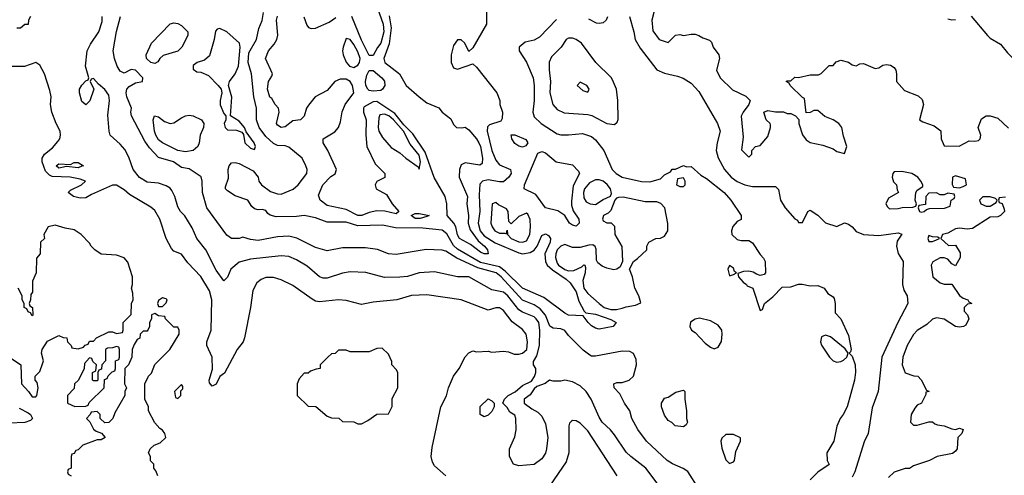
# Model space of a CAD drawing. Header units: inches. Extents: x 2348341 to 2479810, y 460419 to 613669.
# Tile 257 of 656: x 2394305 to 2399444, y 530612 to 532993. Entities that reach past the tile are written whole.
import ezdxf

# ---------------------------------------------------------------- set-up
doc = ezdxf.new("R2010")
doc.units = ezdxf.units.IN
doc.header["$MEASUREMENT"] = 0
doc.layers.add('C3593', color=7, linetype='Continuous')

msp = doc.modelspace()

# ---------------------------------------------------------------- linework, layer by layer
at = {"layer": 'C3593', "color": 2}
for points, elevation in [([(2396742, 533050), (2396742, 532970), (2396670, 532846), (2396650, 532826), (2396628, 532870), (2396610, 532888), (2396590, 532888), (2396570, 532858), (2396563.4, 532836.6), (2396557.3, 532810), (2396557.3, 532770), (2396570, 532741), (2396590, 532734.8), (2396670, 532762), (2396690, 532744.7), (2396796, 532610), (2396811.1, 532571.1), (2396811.3, 532550), (2396824.7, 532510), (2396823.6, 532476.4), (2396816.9, 532463.1), (2396756.9, 532443.1), (2396747.3, 532432.7), (2396744.9, 532410), (2396768.8, 532310), (2396790, 532258.8), (2396810, 532234), (2396866, 532210), (2396870.7, 532190), (2396858.8, 532170), (2396830, 532146.6), (2396810, 532145.1), (2396750, 532157), (2396721, 532150), (2396706.2, 532133.8), (2396702.6, 532077.4), (2396706, 531990), (2396698.3, 531930), (2396707.9, 531890), (2396730, 531863.6), (2396786.5, 531826.5), (2396910, 531774.7), (2396930, 531770.3), (2396970, 531776.5), (2396990.9, 531789.1), (2397006.6, 531810), (2397030, 531864.9), (2397050, 531874), (2397065.1, 531865.1), (2397075.8, 531850), (2397073.4, 531830), (2397045.3, 531770), (2397049, 531730), (2397058.5, 531710), (2397085.2, 531685.2), (2397157.3, 531637.3), (2397178.1, 531618.1), (2397210, 531570.5), (2397223.1, 531523.1), (2397250.6, 531470.6), (2397260.7, 531460.7), (2397310, 531453.7), (2397390, 531426.8), (2397418, 531410), (2397402, 531390), (2397330, 531376.2), (2397310, 531381.6), (2397290, 531394), (2397272, 531410), (2397245.6, 531445.6), (2397170.3, 531449.7), (2397150, 531458.7), (2397040.8, 531540.8), (2396930, 531589.7), (2396839.2, 531679.2), (2396810, 531701.8), (2396710, 531724.2), (2396590, 531794.2), (2396570, 531812.8), (2396534.7, 531874.7), (2396510, 531892.4), (2396410, 531903.5), (2396265.8, 531905.8), (2396199.1, 531919.1), (2396070, 531915.8), (2396010, 531935.6), (2395910, 531935.6), (2395850, 531957), (2395790.7, 531969.3), (2395750, 531964.5), (2395643.3, 531963.3), (2395612.1, 531972.1), (2395600.2, 531980.2), (2395590, 531995.3), (2395570, 532002), (2395550, 531999), (2395530, 532004), (2395516.5, 532016.5), (2395495.3, 532050), (2395430, 532072.7), (2395390, 532099), (2395379, 532110), (2395380.2, 532119.8), (2395395.5, 532164.5), (2395393.2, 532210), (2395399, 532230), (2395410, 532244.7), (2395430, 532246), (2395450, 532241), (2395523.4, 532203.4), (2395550, 532171), (2395554, 532150), (2395566.8, 532130), (2395615.1, 532095.1), (2395650, 532083.8), (2395670, 532081.6), (2395732.3, 532107.8), (2395758, 532130), (2395804, 532190), (2395805.2, 532210), (2395799.3, 532230), (2395779.3, 532270), (2395710, 532327), (2395690, 532334), (2395650, 532336.2), (2395630, 532345.6), (2395590, 532382.9), (2395555.8, 532430), (2395542, 532470), (2395540.5, 532530), (2395527.3, 532590), (2395514.5, 532710), (2395498, 532770), (2395500.7, 532819.3), (2395540.7, 532890), (2395553.8, 532946.2), (2395571.3, 532988.7), (2395576.9, 533030)], 66), ([(2396162.8, 533082.8), (2396202.3, 532970), (2396205.2, 532930), (2396190.3, 532870), (2396172.6, 532847.4), (2396150, 532805.2), (2396130, 532805.2), (2396090, 532886), (2396039.6, 533010)], 58), ([(2397626, 533070), (2397604, 532990), (2397610, 532934), (2397642, 532890), (2397690, 532874), (2397728.4, 532911.6), (2397750, 532916), (2397770, 532911.3), (2397810, 532918), (2397830, 532918), (2397850, 532911.3), (2397870, 532898), (2397905.4, 532885.4), (2397915.3, 532875.3), (2397924.7, 532850), (2397954, 532810), (2397957.3, 532790), (2397942.8, 532730), (2397960.7, 532690), (2398026.2, 532626.2), (2398094.2, 532594.2), (2398118, 532570), (2398111.3, 532550), (2398081, 532510), (2398070.9, 532489.1), (2398081, 532379), (2398072.7, 532312.7), (2398110, 532274), (2398126, 532290), (2398126, 532310), (2398146, 532330), (2398170, 532336), (2398210, 532382), (2398224, 532430), (2398223.1, 532443.1), (2398222, 532450), (2398202, 532470), (2398189.2, 532510), (2398210, 532518), (2398250, 532511), (2398290.9, 532510.9), (2398310, 532502), (2398330, 532502), (2398354, 532490), (2398372, 532472), (2398372, 532450), (2398390.9, 532390.9), (2398410, 532366), (2398430.9, 532350.9), (2398496.8, 532336.8), (2398550, 532318), (2398570, 532304.7), (2398610, 532294), (2398622, 532330), (2398604.7, 532384.7), (2398596, 532430), (2398581.2, 532450), (2398550, 532469.3), (2398506.6, 532486.6), (2398470, 532518), (2398450, 532518), (2398430, 532508), (2398410, 532506), (2398402, 532582), (2398390, 532586), (2398326, 532650), (2398322, 532662), (2398306, 532670), (2398310, 532674), (2398330, 532674), (2398350, 532692), (2398370, 532691.3), (2398430, 532704.7), (2398474.6, 532705.4), (2398488.4, 532711.6), (2398530, 532754), (2398550, 532754), (2398567.3, 532772.7), (2398590, 532782), (2398630, 532771.3), (2398650, 532758), (2398670, 532752), (2398690, 532762), (2398710, 532764.7), (2398770, 532738.8), (2398790, 532741), (2398810, 532754.8), (2398830, 532759.1), (2398850, 532755.5), (2398870, 532742.8), (2398878, 532730), (2398882, 532710), (2398881, 532670), (2398923.5, 532623.5), (2398995.3, 532595.3), (2399015.3, 532575.3), (2399022.8, 532550), (2399001, 532470), (2399018.5, 532458.5), (2399078.8, 532438.8), (2399112.7, 532412.7), (2399114, 532370), (2399130, 532334), (2399208.4, 532331.6), (2399260.4, 532359.6), (2399290, 532358), (2399310, 532362), (2399318, 532370), (2399322, 532390), (2399308, 532430), (2399324.7, 532475.3), (2399349, 532491), (2399370.7, 532490.7), (2399410, 532478.8), (2399466.4, 532426.4)], 78), ([(2394362, 533010), (2394352, 532990), (2394350, 532968), (2394332.7, 532967.3), (2394310, 532948), (2394290, 532948)], 74), ([(2397664, 530530), (2397573.2, 530650), (2397494, 530710), (2397470, 530734), (2397410, 530824), (2397389.5, 530849.5), (2397346, 530890), (2397330, 530915.3), (2397287.3, 531010), (2397262, 531050), (2397230, 531079.5), (2397190, 531101.2), (2397150, 531108.7), (2397130, 531104), (2397090, 531104), (2397070, 531109), (2397047.5, 531092.5), (2397003.8, 531076.2), (2396990, 531064), (2396970, 531033.2), (2396938, 531010), (2396938, 530990), (2396978.8, 530958.8), (2397010, 530942), (2397030, 530922), (2397050, 530882), (2397061, 530810), (2397054.8, 530750), (2397050, 530728), (2397030, 530698), (2396990, 530668.7), (2396910, 530661.2), (2396882, 530670), (2396862, 530710), (2396862, 530750), (2396890, 530814), (2396896, 530850), (2396895.3, 530910), (2396890, 530926), (2396863.1, 530943.1), (2396850, 530966), (2396826, 530990), (2396835.3, 531010), (2396854, 531030), (2396891.7, 531048.3), (2396930, 531081.6), (2396976.2, 531103.8), (2396992, 531128), (2396999, 531150), (2396999, 531170), (2396987, 531190), (2396987.5, 531207.5), (2397003.8, 531236.2), (2397018.3, 531290), (2397020.4, 531370), (2397015.1, 531410), (2397001.6, 531430), (2396990, 531440.5), (2396930, 531464.2), (2396910, 531477.6), (2396852.8, 531550), (2396830, 531569.6), (2396770, 531580.9), (2396650, 531649.3), (2396589.5, 531649.5), (2396470, 531675.1), (2396390, 531669.5), (2396330, 531652), (2396290, 531647), (2396210, 531646.6), (2396112.5, 531672.5), (2396030, 531676), (2395990, 531669.3), (2395910, 531642.7), (2395890, 531642.7), (2395870, 531649.2), (2395805.4, 531705.4), (2395750, 531738), (2395710, 531755.1), (2395670, 531759.5), (2395510, 531742), (2395450, 531726), (2395407.3, 531690), (2395390, 531648), (2395370, 531628), (2395330, 531684), (2395276, 531790), (2395229.6, 531849.6), (2395205.4, 531905.4), (2395167.3, 531967.3), (2395145.2, 531990), (2395130, 532015.3), (2395114.5, 532070), (2395100.1, 532100.1), (2395090, 532112.3), (2395070, 532124.5), (2395030, 532138), (2394970, 532143.7), (2394930, 532169.3), (2394898, 532210), (2394874.5, 532274.5), (2394854.3, 532314.3), (2394830, 532342.7), (2394778, 532390), (2394771.8, 532410), (2394765.4, 532494.6), (2394774, 532570), (2394770, 532598), (2394750, 532628.7), (2394716.4, 532656.4), (2394690, 532686), (2394678, 532682), (2394674, 532670), (2394692, 532630), (2394670.7, 532569.3), (2394650, 532548.7), (2394630, 532566), (2394618, 532610), (2394618, 532630), (2394628.9, 532651.1), (2394650, 532674), (2394662, 532678), (2394666, 532690), (2394649, 532750), (2394657.2, 532830), (2394674.2, 532865.8), (2394718, 532930), (2394735.9, 532984.1), (2394735.1, 533010)], 74), ([(2397850, 530542), (2397791.7, 530631.7), (2397767.3, 530647.3), (2397711.7, 530671.7), (2397685.2, 530690), (2397576, 530790), (2397531.4, 530851.4), (2397499.3, 530910), (2397489.2, 530950), (2397462, 530990), (2397438, 531038), (2397408, 531070), (2397406, 531090), (2397422, 531098), (2397450, 531098), (2397486, 531110), (2397508.9, 531131.1), (2397524, 531190), (2397522, 531218), (2397509.2, 531249.2), (2397490, 531259), (2397450, 531261.2), (2397310, 531235.3), (2397290, 531235.3), (2397280.2, 531240.2), (2397245.6, 531265.6), (2397170, 531342), (2397150, 531368.7), (2397130, 531377.2), (2397090, 531381.2), (2397072, 531392), (2397048.9, 531448.9), (2397021.8, 531481.8), (2396990, 531503.5), (2396930, 531528.2), (2396817.4, 531650), (2396791.6, 531670), (2396696.4, 531696.4), (2396587.4, 531747.4), (2396530, 531782.7), (2396510, 531789.2), (2396427.5, 531792.5), (2396270, 531766), (2396230, 531769.2), (2396172.1, 531792.1), (2396110, 531800.9), (2395990, 531800.9), (2395910, 531785.2), (2395850, 531802.7), (2395751.7, 531851.7), (2395710, 531862), (2395650, 531858.4), (2395550, 531839.5), (2395510, 531843.7), (2395470, 531856), (2395450, 531849.4), (2395410, 531849.3), (2395386.6, 531866.6), (2395281.2, 532010), (2395259.5, 532090), (2395257.2, 532150), (2395252, 532172), (2395190, 532214), (2395150, 532221.2), (2395108, 532250), (2395030, 532272.7), (2394983.3, 532323.3), (2394959.1, 532359.1), (2394889.2, 532490), (2394886, 532510), (2394889.2, 532530), (2394863.7, 532590), (2394860.9, 532610), (2394865.2, 532630), (2394876, 532644), (2394910, 532662.8), (2394946, 532670), (2394948.7, 532690), (2394910, 532729.2), (2394887.7, 532732.3), (2394850, 532714), (2394830, 532724), (2394813.2, 532750), (2394799.3, 532790), (2394793.2, 532830), (2394810, 532932), (2394832.3, 533010)], 70), ([(2396233.4, 533013.4), (2396244.5, 532950), (2396233, 532867), (2396205.7, 532790), (2396210.4, 532770), (2396288.2, 532710), (2396323, 532650), (2396390, 532590.4), (2396430, 532559.3), (2396492.7, 532532.7), (2396511, 532510), (2396554.9, 532474.9), (2396570, 532444.7), (2396584.7, 532430), (2396612.9, 532427.1), (2396630, 532431.3), (2396650, 532418), (2396690, 532370.5), (2396701.1, 532350), (2396710.2, 532330), (2396721.3, 532270), (2396718.3, 532241.7), (2396707.5, 532232.5), (2396630, 532245.1), (2396610, 532234.5), (2396601.1, 532210), (2396598.4, 532170), (2396642.4, 532070), (2396638.4, 532030), (2396648.4, 531970), (2396646.7, 531930), (2396655.6, 531895.6), (2396697.6, 531837.6), (2396730.5, 531810), (2396746.8, 531790), (2396750.5, 531769.5), (2396730, 531769.6), (2396710, 531778), (2396658.8, 531818.8), (2396600.9, 531850), (2396590, 531869), (2396581.6, 531910), (2396571.8, 531930), (2396536, 531970), (2396534.7, 532030), (2396526.6, 532070), (2396468.5, 532168.5), (2396421.5, 532301.5), (2396356.9, 532396.9), (2396310, 532443.7), (2396263.1, 532503.1), (2396170, 532565.7), (2396150, 532563), (2396103, 532537), (2396098.8, 532530), (2396099.1, 532510), (2396113.7, 532470), (2396112.1, 532392.1), (2396117.3, 532330), (2396160.7, 532240.7), (2396211.3, 532190), (2396211.1, 532168.9), (2396170, 532148), (2396161, 532130), (2396166, 532110), (2396219.9, 532079.9), (2396250, 532030.8), (2396284.7, 531990), (2396270, 531979), (2396211.8, 531991.8), (2396170, 531994), (2396130, 531985.1), (2396090.2, 531969.8), (2396070, 531969.7), (2396010, 532000.5), (2395910, 532022), (2395874, 532050), (2395864.7, 532075.3), (2395886.6, 532130), (2395930, 532174), (2395951.7, 532188.3), (2395959.3, 532210), (2395913.2, 532310), (2395889, 532350), (2395888.7, 532370), (2395950, 532407.7), (2395969.8, 532430.2), (2395980.1, 532459.9), (2395988.1, 532511.9), (2396003.7, 532550), (2396049.2, 532610), (2396041.6, 532650), (2396029.7, 532669.7), (2396010, 532682.9), (2395978.3, 532681.7), (2395950.8, 532670), (2395910, 532623.7), (2395848, 532590), (2395813.3, 532546.7), (2395803, 532530), (2395790, 532488.7), (2395770.7, 532469.3), (2395730, 532464), (2395690, 532434), (2395669.5, 532429.5), (2395650, 532442), (2395645.2, 532450), (2395659, 532510), (2395655.3, 532530), (2395638, 532550), (2395622, 532582), (2395610, 532588.7), (2395599.3, 532630), (2395604, 532670), (2395622, 532698), (2395624, 532710), (2395588.7, 532790), (2395604, 532830), (2395634, 532866), (2395646.6, 532890), (2395651.9, 532911.9), (2395646, 532990), (2395650, 533012)], 62), ([(2395788.7, 533008.7), (2395804.2, 532964.2), (2395812.5, 532952.5), (2395826.6, 532946.6), (2395850, 532948.2), (2395919.6, 532980.4), (2395954.9, 533005.1)], 62), ([(2397106.4, 532993.6), (2397018.8, 532901.2), (2396990, 532886.6), (2396943.8, 532876.2), (2396911.3, 532850), (2396911.3, 532830), (2396950, 532771.3), (2396984.9, 532690), (2396990.4, 532650), (2396990.4, 532570), (2396984, 532510), (2396990, 532486), (2397026.8, 532450), (2397110, 532397.3), (2397130, 532390.7), (2397170, 532390.7), (2397242, 532398), (2397290, 532382.8), (2397310, 532366), (2397353.4, 532310), (2397397.3, 532210), (2397418.8, 532190), (2397450, 532170.7), (2397550, 532146.8), (2397593.6, 532146.4), (2397650, 532162), (2397670, 532182), (2397702, 532198), (2397710, 532212), (2397727.3, 532212.7), (2397770, 532231.3), (2397784.7, 532224.7), (2397810, 532226), (2397860.7, 532180.7), (2397890, 532162.8), (2397982.8, 532090), (2398017.3, 532050), (2398071.3, 531970), (2398071.1, 531948.9), (2398050, 531938), (2398027.1, 531912.9), (2398020.7, 531890), (2398022, 531870), (2398050, 531844), (2398070, 531838.8), (2398110, 531838.8), (2398130, 531826.8), (2398170, 531766), (2398187.7, 531747.7), (2398196, 531730), (2398198, 531670), (2398190, 531662), (2398170, 531657.2), (2398150, 531662.7), (2398134, 531674), (2398110, 531678.7), (2398083.4, 531676.6), (2398052.7, 531667.3), (2398056, 531650), (2398081.1, 531621.1), (2398098, 531610), (2398102, 531602), (2398131.3, 531590), (2398170, 531474), (2398182, 531478), (2398193.2, 531510), (2398235.6, 531544.4), (2398284, 531596), (2398330, 531598), (2398370, 531611.3), (2398388.9, 531611.1), (2398430, 531602.8), (2398470, 531604), (2398504.7, 531590), (2398522.8, 531562.8), (2398550, 531544.7), (2398555.9, 531535.9), (2398560.7, 531510), (2398561, 531461), (2398590.5, 531430.5), (2398630, 531342), (2398644.7, 531270), (2398642, 531258), (2398634, 531250), (2398650, 531234), (2398664.9, 531190), (2398667.9, 531152.1), (2398662.8, 531110), (2398624, 530970), (2398602.8, 530930), (2398586.8, 530910), (2398570.6, 530869.4), (2398554, 530790), (2398517.3, 530730), (2398519.1, 530690), (2398530, 530668.7), (2398470.6, 530629.4), (2398430, 530589)], 70), ([(2397372.7, 533007.3), (2397366.8, 532990), (2397350, 532976), (2397330, 532972.3), (2397315.1, 532975.1), (2397275.1, 532995.1)], 70), ([(2397488, 533010), (2397510.5, 532930), (2397517.1, 532890), (2397544.4, 532844.4), (2397630, 532730.8), (2397670, 532714), (2397738.5, 532698.5), (2397767.5, 532687.5), (2397810, 532661), (2397850, 532618), (2397947.3, 532450), (2397960.7, 532410), (2397944.9, 532350), (2397940.5, 532310), (2397950, 532271.3), (2397984, 532210), (2398018.8, 532170), (2398050, 532147.7), (2398090, 532130.6), (2398130, 532120.7), (2398250, 532122), (2398265.4, 532105.4), (2398276, 532050), (2398301, 532010), (2398350, 531952), (2398364.7, 531944.7), (2398370, 531934), (2398390, 531934), (2398418, 531990), (2398430, 531998), (2398470, 531971.3), (2398510, 531931.3), (2398570, 531912), (2398610, 531931.3), (2398630, 531924.7), (2398650, 531911), (2398670, 531886.8), (2398710, 531870.8), (2398790, 531865.5), (2398890, 531878.8), (2398910, 531872), (2398884.1, 531835.9), (2398881.6, 531810), (2398890.6, 531770.6), (2398916.3, 531730), (2398913, 531610), (2398919.9, 531579.9), (2398936.3, 531550), (2398940.7, 531510), (2398887.7, 531410), (2398805.5, 531230), (2398786, 531050), (2398754.4, 530965.6), (2398734, 530830), (2398713.2, 530786.8), (2398663.8, 530630), (2398650, 530602.7)], 74), ([(2399150, 532998), (2399170, 532992), (2399190, 532994)], 82), ([(2399271.1, 533011.1), (2399356, 532910), (2399370, 532896), (2399424.9, 532864.9), (2399459.9, 532819.9), (2399510.7, 532770), (2399527.3, 532730), (2399534.8, 532630), (2399557.5, 532597.5), (2399574, 532554), (2399685.2, 532445.2), (2399730, 532426.8), (2399770, 532418.8), (2399830, 532422.8), (2399850, 532430.8), (2399950, 532441), (2399970, 532451), (2399990, 532451.3), (2400000, 532454)], 82), ([(2396529.1, 530609.1), (2396470, 530662), (2396460.2, 530680.2), (2396453.2, 530710), (2396458, 530758), (2396504, 530970), (2396532.9, 531027.1), (2396544, 531070), (2396568.7, 531130), (2396599, 531170), (2396630, 531232), (2396650, 531252), (2396670, 531262), (2396690, 531258), (2396750, 531261), (2396770, 531256), (2396830, 531261), (2396856.9, 531256.9), (2396885.4, 531245.4), (2396910, 531244.7), (2396930, 531251.3), (2396952.3, 531270), (2396956, 531310), (2396948.7, 531350), (2396930, 531374), (2396874.7, 531414.7), (2396830, 531472.7), (2396810, 531486.6), (2396790, 531486.6), (2396750, 531476), (2396610, 531529.3), (2396430, 531556), (2396350, 531552.3), (2396274, 531530), (2396150, 531517.2), (2396090, 531505.2), (2396010, 531525.2), (2395969.3, 531529.3), (2395870, 531519.3), (2395850, 531522.7), (2395831.9, 531531.9), (2395730, 531604), (2395670, 531634), (2395630, 531645.2), (2395590, 531645.2), (2395565.2, 531634.8), (2395542.5, 531617.5), (2395521.4, 531578.6), (2395510.7, 531490), (2395478.8, 531330), (2395471, 531310), (2395441, 531270), (2395374, 531146), (2395350, 531128), (2395330.6, 531089.4), (2395310, 531078), (2395295.3, 531095.3), (2395294, 531110), (2395312.3, 531167.7), (2395309.6, 531229.6), (2395281.2, 531290), (2395281.2, 531310), (2395305.1, 531370), (2395308, 531530), (2395295.6, 531575.6), (2395251.1, 531651.1), (2395182.5, 531722.5), (2395150, 531768.7), (2395110, 531784), (2395097.5, 531797.5), (2395069.3, 531850), (2395036, 531950), (2395010, 531995.3), (2394990, 532014), (2394878.9, 532078.9), (2394850, 532104), (2394810, 532128), (2394790, 532128), (2394679.8, 532080.2), (2394650, 532062), (2394620.2, 532060.2), (2394586, 532070), (2394558, 532090), (2394570, 532102), (2394628, 532130), (2394648, 532150), (2394620.2, 532160.2), (2394569.5, 532169.5), (2394474.3, 532174.3), (2394460.3, 532180.3), (2394440.7, 532200.7), (2394422.7, 532250), (2394422.7, 532270), (2394434, 532290), (2394476.2, 532323.8), (2394504.1, 532355.9), (2394514, 532370), (2394519, 532390), (2394516, 532410), (2394495.1, 532450), (2394472.3, 532510), (2394466.6, 532550), (2394469.2, 532590), (2394463.2, 532623.2), (2394434, 532710), (2394410, 532755.3), (2394390, 532768.7), (2394330, 532749.2), (2394250, 532749)], 78), ([(2399450, 532066), (2399418, 532062), (2399414, 532050), (2399418, 532038), (2399432.7, 532032.7), (2399443.6, 532003.6), (2399444.7, 531990), (2399424.7, 531970), (2399410, 531963.7), (2399370, 531960.9), (2399278.5, 531901.5), (2399250, 531898), (2399210, 531903.7), (2399190, 531899.5), (2399150, 531878), (2399122, 531870), (2399112, 531850), (2399152.7, 531812.7), (2399190, 531814), (2399214, 531774), (2399214, 531750), (2399190, 531706), (2399170, 531718), (2399150, 531742), (2399130, 531748.7), (2399110, 531748), (2399071.6, 531728.4), (2399062, 531710), (2399071.3, 531650), (2399110, 531618), (2399130, 531611.3), (2399170.8, 531610.8), (2399210, 531551.3), (2399230, 531538), (2399254, 531530), (2399258, 531518), (2399274, 531510), (2399252.7, 531507.3), (2399234, 531490), (2399234, 531470), (2399251.6, 531451.6), (2399258, 531430), (2399242.8, 531397.2), (2399230.7, 531389.3), (2399210, 531386), (2399189.3, 531389.3), (2399130, 531428), (2399090, 531435.3), (2399070, 531428), (2399039.8, 531400.2), (2398990, 531369), (2398970, 531348.7), (2398937.3, 531290), (2398914, 531230), (2398910.8, 531190), (2398927.1, 531147.1), (2398971.3, 531131.3), (2398992, 531130), (2399010.9, 531110.9), (2399038, 531058), (2399052, 531050), (2399034, 531046), (2399034, 531034), (2399012, 530990), (2398990, 530978), (2398976.9, 530963.1), (2398958, 530930), (2398954, 530890), (2398970, 530874), (2398990, 530874), (2399050, 530892), (2399070, 530892), (2399081, 530881), (2399095.3, 530875.3), (2399130, 530870.8), (2399170, 530854.8), (2399190, 530851), (2399210, 530858), (2399230, 530852), (2399222, 530830), (2399202, 530810), (2399198, 530750), (2399190, 530738), (2399174, 530726), (2399094, 530710), (2399054, 530690), (2398970, 530662), (2398950, 530648.7), (2398927.3, 530647.3), (2398870, 530628), (2398839.6, 530600.4)], 78), ([(2394252, 531230), (2394312, 531190), (2394314, 531090), (2394351, 531051), (2394370, 531022), (2394390, 531022), (2394395.3, 531030), (2394402, 531070), (2394396.4, 531096.4), (2394386, 531110), (2394386, 531130), (2394410, 531154), (2394424.7, 531195.3), (2394429, 531210), (2394419, 531250), (2394422, 531270), (2394450, 531314), (2394510, 531342), (2394532.7, 531332.7), (2394551.1, 531331.1), (2394554, 531310), (2394574, 531290), (2394578, 531278), (2394610, 531274), (2394638, 531282), (2394647.3, 531292.7), (2394662, 531298), (2394670, 531314), (2394690, 531314), (2394706, 531330), (2394770, 531362), (2394790, 531362), (2394810, 531354), (2394842, 531358), (2394846, 531370), (2394846, 531410), (2394887.3, 531452.7), (2394888, 531510), (2394898, 531530), (2394896.4, 531563.6), (2394888.7, 531590), (2394894, 531610), (2394894, 531650), (2394870, 531726), (2394850, 531748), (2394810, 531762), (2394730, 531768.7), (2394698, 531790), (2394678, 531810), (2394670, 531826), (2394626, 531870), (2394590, 531895.3), (2394543.1, 531903.1), (2394490, 531919), (2394454, 531910), (2394432, 531870), (2394434, 531850), (2394414, 531830), (2394412, 531770), (2394392.7, 531747.3), (2394392, 531670), (2394372.7, 531627.3), (2394372, 531570), (2394363.6, 531556.4), (2394362, 531530), (2394354, 531510), (2394358, 531498), (2394372, 531490), (2394374, 531450), (2394370, 531446), (2394362, 531462), (2394350, 531466), (2394342, 531482), (2394328, 531490), (2394328, 531510), (2394318, 531530), (2394318, 531550), (2394298, 531590)], 82), ([(2395026, 530610), (2395016.4, 530636.4), (2395006, 530650), (2395006, 530670), (2394988.4, 530688.4), (2394988, 530710), (2394978, 530730), (2394986, 530750), (2395008, 530770), (2395038, 530782), (2395068, 530810), (2395062, 530830), (2395050, 530848), (2395036.4, 530856.4), (2395010, 530886), (2394978, 530950), (2394978, 530970), (2394958, 531010), (2394958, 531090), (2394978, 531130), (2394993.6, 531146.4), (2395010, 531192), (2395088.7, 531270), (2395138, 531350), (2395138, 531370), (2395130, 531386), (2395110, 531386), (2395066, 531430), (2395062, 531442), (2395030, 531446), (2395010, 531458), (2394994, 531450), (2394994, 531430), (2394982, 531410), (2394982, 531390), (2394974, 531370), (2394970, 531366), (2394950, 531366), (2394934, 531350), (2394931.6, 531328.4), (2394918, 531322), (2394903.6, 531296.4), (2394892, 531270), (2394891.1, 531228.9), (2394874, 531190), (2394854, 531170), (2394852, 531090), (2394862, 531070), (2394854, 531050), (2394854, 531030), (2394802, 530938), (2394790.9, 530909.1), (2394770, 530888), (2394750, 530886), (2394726, 530910), (2394726, 530930), (2394710, 530946), (2394678, 530942), (2394674, 530930), (2394654, 530910), (2394671.6, 530891.6), (2394690, 530854), (2394703.6, 530843.6), (2394732.7, 530832.7), (2394752, 530810), (2394730, 530798), (2394710, 530798), (2394634, 530770), (2394610, 530746), (2394598, 530742), (2394590, 530726), (2394578, 530722), (2394574, 530710), (2394574, 530650), (2394558, 530642), (2394554, 530630), (2394558, 530618), (2394574, 530610)], 82), ([(2394303.1, 530963.1), (2394350, 530938.7), (2394361.6, 530930), (2394373, 530910), (2394361.7, 530898.3), (2394331.5, 530888.4), (2394250, 530885.4)], 78), ([(2397424, 530610), (2397270, 530844), (2397230, 530885.2), (2397210, 530897.2), (2397190, 530899), (2397184.5, 530895.5), (2397174.8, 530885.2), (2397170.8, 530870), (2397170.5, 530730), (2397157.3, 530682.7), (2397052.1, 530527.9)], 78)]:
    msp.add_lwpolyline(points, dxfattribs=dict(at, elevation=elevation))
for points, elevation in [([(2395010, 532764), (2394990, 532769.2), (2394966.6, 532790), (2394966, 532810), (2394992.7, 532870), (2395090, 532971), (2395110, 532977.3), (2395130, 532974), (2395150, 532962.8), (2395182, 532930), (2395182, 532910), (2395151, 532850), (2395130, 532829.4), (2395054.9, 532805.1), (2395036, 532790), (2395026.4, 532773.6)], 66), ([(2395350, 532947), (2395336.3, 532943.7), (2395327, 532933), (2395320.3, 532890), (2395296.2, 532803.8), (2395270, 532780.9), (2395232, 532770), (2395210, 532753.2), (2395210, 532734), (2395230, 532721), (2395250, 532718.8), (2395290, 532702), (2395342, 532650), (2395356, 532630), (2395361, 532610), (2395351, 532570), (2395351.3, 532548.7), (2395370, 532502), (2395382, 532490), (2395382, 532470), (2395372, 532450), (2395378, 532430), (2395390, 532418), (2395436, 532416), (2395464.7, 532404.7), (2395472.7, 532392.7), (2395481, 532350), (2395510, 532321), (2395530, 532314), (2395535.3, 532330), (2395528.7, 532350), (2395487.3, 532407.3), (2395479, 532430), (2395450, 532462), (2395406, 532490), (2395412.5, 532587.5), (2395395.1, 532650), (2395399.5, 532670), (2395430, 532710.7), (2395448, 532750), (2395455.8, 532850), (2395451.8, 532870), (2395386.6, 532930)], 70), ([(2396010, 532895.3), (2395994.4, 532850), (2395990.4, 532830), (2395993, 532810), (2396010, 532771), (2396026.8, 532750), (2396050, 532744), (2396070, 532754.8), (2396078.4, 532770), (2396081.6, 532790), (2396070, 532825.2), (2396050, 532863.7), (2396030, 532889.3)], 62), ([(2397190, 532896), (2397170, 532896), (2397158, 532890), (2397130.5, 532849.5), (2397081.1, 532798.9), (2397068.2, 532771.8), (2397068.2, 532731.8), (2397076.4, 532670), (2397072.7, 532610), (2397087.7, 532550), (2397110, 532524), (2397146.6, 532506.6), (2397270, 532498.4), (2397291.7, 532491.7), (2397370, 532450.7), (2397410, 532444.7), (2397423.1, 532456.9), (2397429, 532471), (2397427, 532570), (2397419.5, 532630), (2397399.1, 532679.1), (2397391.6, 532691.6), (2397312.7, 532770), (2397237.2, 532870), (2397210, 532889.2)], 74), ([(2396150, 532619.7), (2396130, 532623.6), (2396122, 532630), (2396111.8, 532650), (2396109.7, 532670), (2396117.7, 532702.3), (2396130, 532726.8), (2396150, 532727.7), (2396194.8, 532690), (2396210, 532671), (2396210.7, 532650), (2396198.8, 532630), (2396190, 532623.7)], 58), ([(2397230, 532666), (2397214, 532650), (2397243.6, 532623.6), (2397270, 532614), (2397278, 532630), (2397266, 532650)], 78), ([(2395170, 532302.4), (2395130.4, 532309.6), (2395050, 532349.5), (2395030, 532366), (2395015.1, 532390), (2395009.5, 532410.5), (2395002.7, 532470), (2395009, 532490), (2395030, 532486), (2395061.3, 532461.3), (2395090, 532450.6), (2395110, 532453.4), (2395150, 532480.7), (2395170, 532490.6), (2395190, 532494), (2395210, 532490.8), (2395254.8, 532470), (2395266.8, 532450), (2395264, 532430), (2395247.7, 532390), (2395242.8, 532350), (2395234.8, 532330), (2395210, 532309.6)], 66), ([(2396210, 532498.8), (2396184.5, 532495.5), (2396179, 532481), (2396175.8, 532430), (2396180.4, 532410), (2396198.3, 532378.3), (2396244.7, 532324.7), (2396290, 532298), (2396320.7, 532270), (2396384.9, 532224.9), (2396390, 532212), (2396397.4, 532250), (2396390, 532285.2), (2396342.9, 532342.9), (2396307.6, 532410), (2396256.5, 532470), (2396232.3, 532490)], 66), ([(2396930, 532327), (2396910, 532332.7), (2396890, 532346.6), (2396874, 532370), (2396870, 532392), (2396890, 532391.3), (2396946.4, 532366.4), (2396958, 532350), (2396946.4, 532333.6)], 66), ([(2397210, 531914), (2397190, 531919.3), (2397174, 531930), (2397149.6, 531969.6), (2397113.8, 531993.8), (2397050, 532009.5), (2396998.8, 532078.8), (2396939, 532110), (2396939.3, 532130), (2397010, 532296), (2397030, 532304), (2397050, 532298), (2397106, 532250), (2397190, 532234), (2397221.4, 532201.4), (2397226.8, 532190), (2397194.4, 532125.6), (2397184.7, 532044.7), (2397184.7, 532024.7), (2397193.5, 531993.5), (2397224, 531950), (2397226, 531930)], 66), ([(2394610, 532218.4), (2394550, 532225.1), (2394510, 532217), (2394495.1, 532230), (2394510, 532240.4), (2394570, 532236.3), (2394590, 532247.3), (2394610, 532247.3), (2394638, 532230), (2394630, 532227)], 74), ([(2397770, 532166), (2397738, 532162), (2397734, 532130), (2397750, 532122), (2397770, 532122), (2397778, 532130), (2397778, 532150)], 70), ([(2398910, 532199.3), (2398870, 532198), (2398862, 532190), (2398858, 532170), (2398866.4, 532146.4), (2398882, 532130), (2398884.7, 532104.7), (2398892, 532090), (2398838.8, 532061.2), (2398826, 532030), (2398834.4, 532014.4), (2398845.5, 532005.5), (2398890, 532006.8), (2398911.6, 532011.6), (2398967.3, 532012.7), (2398982, 532018), (2398986, 532030), (2398978, 532050), (2398982, 532090), (2398990, 532102), (2399018, 532122), (2399018, 532130), (2399009, 532150), (2398992.7, 532170), (2398962, 532190)], 78), ([(2399190, 532178), (2399174, 532170), (2399172.7, 532132.7), (2399178, 532118), (2399210, 532114), (2399230, 532122), (2399246, 532130), (2399242, 532162)], 78), ([(2397310, 532156.4), (2397278.9, 532141.1), (2397252.7, 532110), (2397247, 532090), (2397250, 532062), (2397261.3, 532041.3), (2397282, 532030), (2397310, 532027.7), (2397350, 532053.4), (2397389.2, 532070.8), (2397394.6, 532085.4), (2397389.4, 532110), (2397371.1, 532131.1), (2397350, 532149.6), (2397330, 532155.8)], 70), ([(2397454.4, 532065.6), (2397430, 532064), (2397419.6, 532060.4), (2397410.7, 532049.3), (2397390, 531995.3), (2397377.3, 531982.7), (2397352, 531970), (2397346.8, 531950), (2397350, 531942), (2397370, 531932), (2397391.6, 531931.6), (2397410, 531914), (2397410.7, 531870), (2397447.5, 531807.5), (2397451.3, 531728.7), (2397438.8, 531701.2), (2397422, 531690), (2397405.6, 531685.6), (2397370, 531695.3), (2397345.2, 531705.2), (2397323.1, 531723.1), (2397316.4, 531736.4), (2397314.6, 531794.6), (2397308.4, 531808.4), (2397296.4, 531816.4), (2397275.3, 531815.3), (2397230, 531802), (2397190, 531802), (2397150, 531819), (2397130, 531809.3), (2397110.7, 531790), (2397103.1, 531770), (2397101.3, 531750), (2397110, 531720.7), (2397118, 531710), (2397150, 531687.4), (2397170, 531681.3), (2397198, 531682), (2397239, 531701), (2397250, 531712), (2397254, 531710), (2397258, 531698), (2397256, 531670), (2397243.8, 531630), (2397250.4, 531590), (2397270, 531561.6), (2397330.4, 531510), (2397356.3, 531490), (2397390, 531478.9), (2397420.8, 531479.2), (2397450, 531486), (2397470, 531493.4), (2397519.3, 531500.7), (2397547.3, 531512.7), (2397537.2, 531550), (2397516, 531590), (2397504, 531650), (2397488, 531690), (2397508, 531730), (2397530, 531744.7), (2397578, 531790), (2397578, 531810), (2397588, 531830), (2397626, 531850), (2397650, 531852), (2397670, 531862), (2397688, 531890), (2397688.4, 531928.4), (2397672.7, 532010), (2397651.8, 532031.8), (2397630, 532040.9), (2397570, 532041.2)], 70), ([(2399090, 532088), (2399050, 532086), (2399034, 532070), (2399032.7, 532027.3), (2398998, 532022), (2398994, 532010), (2399002, 531990), (2399010, 531987.7), (2399026, 531990), (2399038, 532002), (2399053.2, 532006.8), (2399131.6, 532008.4), (2399162, 532018), (2399166, 532050), (2399182, 532058), (2399186, 532070), (2399182, 532082), (2399150, 532086), (2399130, 532078), (2399110, 532078)], 78), ([(2399370, 532068), (2399332.7, 532067.3), (2399314, 532050), (2399322, 532030), (2399350, 532018), (2399370, 532018), (2399402, 532038), (2399406, 532050), (2399398, 532058)], 78), ([(2396790, 532037.2), (2396772, 532030), (2396763.8, 531930), (2396770.7, 531910), (2396784.9, 531890), (2396810, 531877.3), (2396838, 531878), (2396846, 531874), (2396850, 531894), (2396852, 531870), (2396871, 531850), (2396910, 531833), (2396930, 531830.5), (2396950, 531837.3), (2396967, 531870), (2396971.6, 531910), (2396969.4, 531949.4), (2396957.2, 531977.2), (2396950, 531982), (2396910, 531964), (2396870, 531926), (2396858, 531938), (2396855.3, 531990), (2396845.2, 532005.2), (2396804.8, 532024.8)], 70), ([(2396370, 531954), (2396348.7, 531970), (2396370, 531980.7), (2396390, 531980.7), (2396442, 531970), (2396430, 531964), (2396394.6, 531954.6)], 62), ([(2399050, 531866), (2399044.7, 531850), (2399050, 531834), (2399070, 531834), (2399090, 531842), (2399106, 531850), (2399096.4, 531856.4), (2399070, 531858)], 78), ([(2398010, 531708), (2398001, 531690), (2398010, 531654), (2398030, 531662), (2398046, 531670), (2398036.4, 531676.4), (2398030, 531695.3)], 70), ([(2395050, 531539), (2395030, 531526), (2395024.7, 531510), (2395030, 531494), (2395050, 531494), (2395070, 531514), (2395075.3, 531530), (2395070, 531535.3)], 82), ([(2397853.2, 531433.2), (2397830, 531428.7), (2397806.8, 531413.2), (2397802, 531390), (2397811.1, 531371.1), (2397830, 531358), (2397883.5, 531303.5), (2397910, 531282), (2397930, 531274), (2397950, 531282), (2397968.7, 531311.3), (2397972, 531350), (2397969.2, 531370), (2397950, 531397.2), (2397910, 531419)], 70), ([(2398510, 531344), (2398490, 531335.3), (2398484, 531310), (2398490, 531292), (2398531, 531230), (2398550, 531211), (2398570, 531202.8), (2398590, 531206.8), (2398605.6, 531214.4), (2398622, 531230), (2398628.7, 531250), (2398613.6, 531273.6), (2398536.5, 531336.5)], 70), ([(2394810, 531286), (2394790, 531278), (2394763.6, 531276.4), (2394754, 531270), (2394754, 531210), (2394734, 531190), (2394732.7, 531167.3), (2394718, 531162), (2394714, 531150), (2394714, 531110), (2394710, 531106), (2394690, 531106), (2394686, 531110), (2394686, 531150), (2394702, 531158), (2394706, 531190), (2394687.3, 531207.3), (2394682, 531222), (2394670, 531226), (2394643.6, 531196.4), (2394642, 531170), (2394612, 531110), (2394592, 531090), (2394590, 531066), (2394554, 531030), (2394554, 530990), (2394592.7, 530972.7), (2394650, 530974), (2394662, 530978), (2394667.3, 530992.7), (2394746, 531070), (2394747.3, 531112.7), (2394762, 531118), (2394767.3, 531132.7), (2394787.3, 531152.7), (2394802, 531158), (2394806, 531170), (2394806, 531210), (2394822, 531218), (2394826, 531230), (2394826, 531270), (2394822, 531282)], 82), ([(2396196.4, 531276.4), (2396170, 531275.3), (2396130, 531258), (2396030, 531258), (2396010, 531266), (2395970, 531266), (2395951.6, 531248.4), (2395932.7, 531247.3), (2395914, 531230), (2395874, 531190), (2395874, 531170), (2395852.7, 531167.3), (2395823.6, 531156.4), (2395810, 531146), (2395790, 531146), (2395763.6, 531116.4), (2395754, 531090), (2395754, 531030), (2395810, 530974), (2395851.3, 530971.3), (2395910, 530922), (2395932.7, 530912.7), (2395971.6, 530911.6), (2395990, 530894), (2396050, 530892), (2396070, 530882), (2396090, 530882), (2396122, 530898), (2396170, 530931), (2396230, 530934), (2396248.4, 530971.6), (2396250, 531014), (2396278, 531070), (2396278, 531150), (2396270, 531166), (2396248, 531190), (2396247.3, 531207.3), (2396230, 531246)], 82), ([(2395150, 531086), (2395114, 531050), (2395118, 531018), (2395130, 531014), (2395146, 531030), (2395146, 531054), (2395156.4, 531063.6), (2395156.4, 531076.4)], 82), ([(2397770, 530866), (2397726, 530870), (2397708.4, 530888.4), (2397690, 530898), (2397670, 530926), (2397655.3, 530970), (2397655.3, 530990), (2397670, 531014.8), (2397690, 531021), (2397730, 531046), (2397770, 531058), (2397776, 531050), (2397776, 531010), (2397786, 530950), (2397784.7, 530910), (2397791, 530890), (2397783.6, 530876.4)], 66), ([(2396730, 530918), (2396708, 530930), (2396708.4, 530971.6), (2396750, 531012), (2396770, 531002), (2396782, 530990), (2396782, 530970), (2396770, 530946), (2396750, 530926)], 74), ([(2398030, 530826), (2397990, 530826), (2397970, 530806), (2397964.7, 530790), (2397970, 530754), (2397990, 530694), (2398010, 530674), (2398030, 530682), (2398035.3, 530690), (2398043.1, 530736.9), (2398068, 530790), (2398067.3, 530807.3)], 70)]:
    msp.add_lwpolyline(points, close=True, dxfattribs=dict(at, elevation=elevation))

doc.saveas('drawing.dxf')
